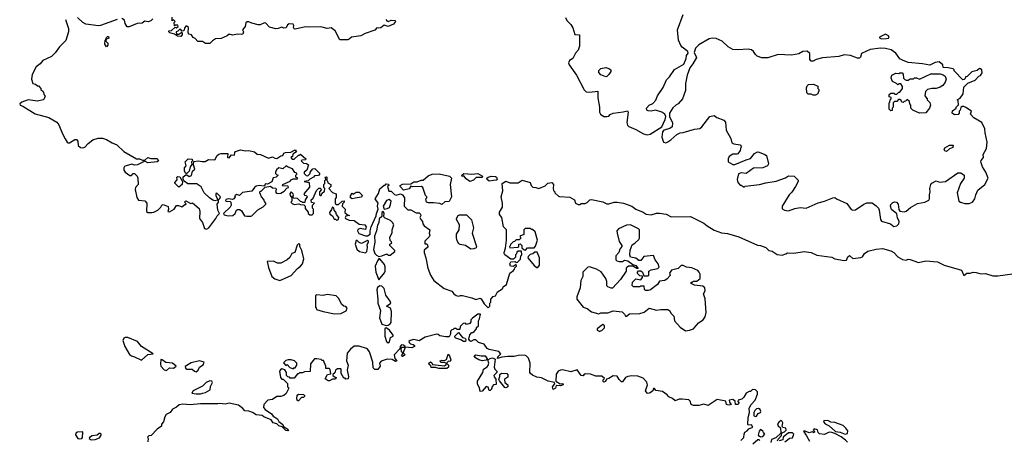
# Model space of a CAD drawing. Extents: x 2029826 to 2248070, y 228728 to 402406.
# Tile 331 of 368: x 2222714 to 2232256, y 264997 to 269072. Entities that reach past the tile are written whole.
import ezdxf

# ---------------------------------------------------------------- set-up
doc = ezdxf.new("R2010")
doc.units = 0

msp = doc.modelspace()

# ---------------------------------------------------------------- linework, layer by layer
at = {"layer": '0CON10XD'}
for points in [[(2228795, 267956.7), (2228825, 267963.3), (2228936.4, 268033.6), (2228970, 268105), (2228977.5, 268135), (2228966, 268156), (2228935.8, 268175.8), (2228875, 268193.8), (2228833, 268187), (2228805, 268190), (2228792.5, 268195), (2228787.5, 268215), (2228815, 268242.5), (2228849.3, 268260.7), (2228878.3, 268291.7), (2228896.2, 268335), (2228950, 268415), (2228981.7, 268488.3), (2229013, 268517), (2229060.4, 268589.5), (2229149.3, 268640.7), (2229172.5, 268695), (2229177.5, 268725), (2229191.7, 268748.3), (2229190, 268765), (2229135, 268806.7), (2229122.7, 268822.7), (2229099.2, 268875), (2229090, 268975), (2229143.3, 269123.3)], [(2223156.7, 269075), (2223187.5, 268985), (2223186.8, 268953.2), (2223160.4, 268869.5), (2223099.9, 268810.1), (2223057.8, 268752.2), (2223023.4, 268716.6), (2222937.5, 268675), (2222912.5, 268645), (2222875, 268616.2), (2222835, 268540), (2222827.5, 268495), (2222840, 268455), (2222867, 268447), (2222885, 268430), (2222895, 268430), (2222920, 268405), (2222920, 268395), (2222940, 268375), (2222950, 268345), (2222960, 268335), (2222952.5, 268305), (2222940, 268295), (2222885, 268284), (2222795, 268296.7), (2222735, 268273.8), (2222713.8, 268255), (2222717.5, 268245), (2222745, 268234), (2222865, 268160), (2222995, 268123.8), (2223075, 268080), (2223093.9, 268053.9), (2223128, 267965), (2223155, 267916.7), (2223173.3, 267885), (2223185, 267877.5), (2223195, 267877.5), (2223248.3, 267911.7), (2223265, 267910), (2223277.5, 267895), (2223281.7, 267851.7), (2223302.3, 267832.3), (2223325, 267828.8), (2223345, 267836.2), (2223376.8, 267873.2), (2223423.7, 267906.3), (2223475, 267923.3), (2223517.5, 267925), (2223555, 267912.2), (2223608.6, 267878.6), (2223655, 267860.8), (2223724.6, 267794.6), (2223845, 267722.5), (2223875, 267722.5), (2223905, 267710), (2223925, 267710), (2223955, 267736.7), (2223985, 267727.5), (2224046.1, 267726.1), (2224060, 267705), (2224046.1, 267693.9), (2223955, 267683.8), (2223925, 267700), (2223855, 267666.7), (2223825, 267663.3), (2223799.3, 267670.7), (2223744.6, 267655.4), (2223730.6, 267649.4), (2223723.4, 267636.6), (2223724.3, 267615), (2223735.5, 267595.5), (2223782.2, 267562.2), (2223798.1, 267561.9), (2223815, 267582.5), (2223825, 267582.5), (2223852.5, 267555), (2223860, 267535), (2223862.5, 267475), (2223836.2, 267445), (2223832.5, 267425), (2223847.7, 267347.7), (2223865, 267323.8), (2223927, 267317), (2223947.5, 267295), (2223942.5, 267215), (2223955, 267203.3), (2223995, 267203.3), (2224015, 267206.7), (2224053.6, 267226.4), (2224082.5, 267255), (2224092.5, 267275), (2224105, 267282.5), (2224153, 267263), (2224157.5, 267235), (2224150, 267215), (2224165, 267210), (2224210, 267235), (2224235, 267270), (2224253, 267273), (2224285, 267260), (2224315, 267280), (2224325, 267280), (2224328.3, 267288.3), (2224312.5, 267305), (2224325, 267317.5), (2224372.5, 267292.5), (2224387, 267297), (2224453.6, 267243.6), (2224461.2, 267215), (2224457.5, 267145), (2224486.1, 267106.1), (2224505, 267050), (2224525, 267042.5), (2224547.5, 267055), (2224613.3, 267145), (2224627, 267173), (2224650, 267195), (2224633.3, 267225), (2224627, 267283), (2224640, 267305), (2224640, 267325), (2224655, 267340), (2224660, 267355), (2224625, 267392.5), (2224613.8, 267386.2), (2224613.3, 267365), (2224630, 267335), (2224628.3, 267321.7), (2224605, 267316.7), (2224585, 267323.8), (2224552.5, 267345), (2224502.5, 267395), (2224472, 267452), (2224445, 267473.3), (2224435, 267480), (2224343, 267483), (2224306.7, 267506.7), (2224297, 267527), (2224299.3, 267550.7), (2224325, 267570), (2224335, 267570), (2224357, 267553), (2224378.3, 267561.7), (2224390, 267605), (2224410, 267625), (2224396.7, 267665), (2224402.5, 267697.5), (2224445, 267703.3), (2224482.3, 267697.7)], [(2223660, 269075), (2223495.8, 269014.2), (2223476.1, 269013.9), (2223355, 269030), (2223325, 269044), (2223275, 269093.8)], [(2224005, 269080), (2223985, 269060), (2223957.5, 269052.5), (2223925, 269057.5), (2223901.7, 269038.3), (2223853.6, 269036.4), (2223775, 269002.5), (2223755, 269002.5), (2223737.5, 269035), (2223728.3, 269068.3), (2223705, 269083.3)], [(2226262.5, 269075), (2226270.7, 269060.7), (2226285, 269053.3), (2226315, 269068.8), (2226350, 269065), (2226357.5, 269055), (2226335, 269030), (2226285, 269006.7), (2226245, 269017.5), (2226215, 268994), (2226195, 268988.8), (2226175, 268992.5), (2226155, 268971.2), (2226060.4, 268939.5), (2226020, 268915), (2225928.3, 268901.7), (2225908.3, 268881.7), (2225893, 268877), (2225815, 268877.5), (2225770, 268965), (2225733, 268993), (2225695, 268987.5), (2225631.7, 269001.7), (2225515, 268998.8), (2225485, 269003.8), (2225385, 268981.2), (2225373.9, 268983.9), (2225366.7, 268995), (2225370, 269015), (2225365, 269027.5), (2225325, 269032.5), (2225309.3, 269020.7), (2225295, 268992.5), (2225275, 268990), (2225255, 269000), (2225220, 268985), (2225195, 268983.8), (2225135, 269000), (2225099.3, 269039.3), (2225085, 269040), (2225045, 269022.5), (2225026.4, 269023.6), (2224965, 269038.8), (2224935, 269052.5), (2224918.3, 269051.7), (2224905, 269040), (2224900, 269005), (2224872.5, 268975), (2224882.5, 268955), (2224875, 268932.5), (2224863, 268927), (2224825, 268930), (2224775, 268923.3), (2224745, 268930), (2224725.9, 268914.1), (2224665, 268890), (2224612.7, 268887.3), (2224582, 268868), (2224555, 268840), (2224515, 268842), (2224485, 268861.2), (2224441.2, 268861.2), (2224415, 268890), (2224395, 268900), (2224380, 268925), (2224355, 268930), (2224347.5, 268945), (2224350, 268995), (2224335, 269010), (2224325, 269010), (2224313, 268997), (2224305, 268962.5), (2224285, 268960), (2224276.4, 268976.4), (2224265, 268980), (2224245, 268960), (2224230, 268955), (2224235, 268930), (2224255, 268930), (2224285, 268950), (2224290, 268945), (2224290, 268925), (2224275, 268910), (2224243, 268913), (2224215, 268930), (2224170, 268945), (2224160, 268955), (2224160, 268965), (2224185, 268967.5), (2224221.7, 268998.3), (2224235, 268992.5), (2224250, 269005), (2224245, 269020), (2224225, 269020), (2224213, 269013), (2224210, 269045), (2224220, 269055), (2224205, 269070), (2224191.7, 269061.7), (2224190, 269095)], [(2228003.8, 269093.8), (2228015, 269062.5), (2228053.9, 269023.9), (2228073.6, 268993.6), (2228095, 268927.5), (2228140, 268925), (2228140, 268815), (2228126.7, 268775), (2228101.2, 268748.8), (2228073.9, 268696.1), (2228041.2, 268675), (2228034, 268655), (2228040, 268635), (2228108.8, 268535), (2228185, 268392.5), (2228205, 268372.5), (2228235, 268370), (2228318.3, 268378.3), (2228317.5, 268315), (2228332.5, 268225), (2228332.5, 268175), (2228342.5, 268155), (2228375, 268133.3), (2228405, 268132.5), (2228422.5, 268137.5), (2228437, 268153), (2228465, 268167.5), (2228561.7, 268178.3), (2228605, 268190), (2228610, 268175), (2228597.5, 268075), (2228605, 268050), (2228617, 268037), (2228685, 268007.5), (2228760, 267965), (2228795, 267956.7)], [(2223555, 268810), (2223540, 268835), (2223542.5, 268875), (2223550, 268880), (2223555, 268900), (2223565, 268910), (2223575, 268910), (2223578.3, 268891.7), (2223550, 268880), (2223550, 268865), (2223567, 268843), (2223566.4, 268823.6), (2223555, 268810)], [(2231065, 268887.5), (2231115, 268888.1), (2231135, 268894.2), (2231141.2, 268905), (2231133.8, 268915), (2231105, 268930), (2231046.4, 268903.6), (2231046.2, 268895), (2231065, 268887.5)], [(2231185, 267066.7), (2231215, 267073.8), (2231233.3, 267095), (2231237.5, 267115), (2231220.7, 267150.7), (2231215, 267190), (2231164.1, 267234.1), (2231152.5, 267265), (2231155, 267280), (2231175, 267300), (2231195, 267306.7), (2231213, 267303), (2231226.7, 267285), (2231233, 267233), (2231245, 267217.5), (2231285, 267211.2), (2231305, 267216.2), (2231348.3, 267251.7), (2231415, 267290), (2231485.8, 267304.2), (2231526.4, 267323.6), (2231532.5, 267335), (2231530, 267375), (2231537.5, 267405), (2231533.6, 267436.4), (2231543.3, 267475), (2231555, 267487.5), (2231595, 267510), (2231627, 267497), (2231685, 267502.5), (2231805, 267587.5), (2231835, 267587.5), (2231867.5, 267565), (2231867.5, 267535), (2231832.5, 267485), (2231800, 267395), (2231814.2, 267314.2), (2231832.3, 267302.3), (2231875, 267291.2), (2231915, 267291.2), (2231947.3, 267302.7), (2231971.2, 267335), (2231978.8, 267375), (2231999.3, 267420.7), (2232067.5, 267475), (2232100, 267535), (2232077.5, 267595), (2232046.2, 267645), (2232030, 267695), (2232031.7, 267708.3), (2232046, 267724), (2232053.3, 267735), (2232050, 267765), (2232083.8, 267825), (2232091.2, 267885), (2232070, 267975), (2232066.7, 268015), (2232037.5, 268075), (2231960.7, 268120.7), (2231930, 268155), (2231937.5, 268185), (2231885, 268222.5), (2231865, 268230), (2231848.3, 268231.7), (2231835, 268220), (2231830, 268195), (2231820, 268185), (2231820, 268165), (2231808.3, 268151.7), (2231775, 268150), (2231750, 268165), (2231755, 268190), (2231790, 268215), (2231790, 268225), (2231811.7, 268248.3), (2231810, 268285), (2231800, 268295), (2231828.3, 268311.7), (2231857, 268353), (2231862.5, 268417.5), (2231901.7, 268458.3), (2231975, 268487.5), (2232010, 268525), (2232025, 268532.5), (2232041.7, 268558.3), (2232040, 268585), (2232027, 268597), (2232015, 268597.5), (2231991.7, 268578.3), (2231943, 268567), (2231895, 268520), (2231881.7, 268518.3), (2231878.3, 268501.7), (2231868.3, 268491.7), (2231855, 268490), (2231770, 268575), (2231770, 268585), (2231760, 268595), (2231713, 268607), (2231665, 268610), (2231660, 268635), (2231625, 268662.5), (2231585, 268656.7), (2231535, 268630), (2231465, 268643.3), (2231325, 268657.5), (2231268.3, 268678.3), (2231244.2, 268694.2), (2231205, 268748.8), (2231160.9, 268780.9), (2231106.4, 268793.6), (2231055, 268796), (2230955, 268783.8), (2230872.5, 268745), (2230861.7, 268708.3), (2230851.7, 268698.3), (2230835, 268697.5), (2230765, 268726), (2230705, 268731.2), (2230653.8, 268716.2), (2230495, 268703.8), (2230433.6, 268686.4), (2230405, 268670), (2230385, 268670), (2230370, 268685), (2230370, 268745), (2230345, 268766.7), (2230305, 268762.5), (2230265, 268742.5), (2230195, 268728), (2230065, 268736), (2229965, 268703.3), (2229905, 268703.8), (2229859.6, 268719.5), (2229843.9, 268733.9), (2229826.7, 268765), (2229805, 268780), (2229775, 268786.7), (2229675, 268778.8), (2229624.2, 268784.2), (2229579.6, 268809.5), (2229522.5, 268865), (2229465, 268890), (2229425, 268893.8), (2229397.5, 268885), (2229295, 268826.7), (2229262.5, 268795), (2229250, 268755), (2229272.5, 268705), (2229236.7, 268643.3), (2229210, 268605), (2229182.5, 268535), (2229167.5, 268455), (2229166.7, 268385), (2229136.7, 268305), (2229093.9, 268256.1), (2229072.5, 268245), (2229045, 268217.5), (2229012.5, 268165), (2229013, 268133), (2229041.7, 268071.7), (2229037, 268033), (2229015, 268017.5), (2228955, 268002.5), (2228942.5, 267985), (2228937.5, 267935), (2228952.5, 267885), (2228975, 267880), (2228995, 267887.5), (2229025, 267906.7), (2229081.7, 267958.3), (2229113.6, 267976.4), (2229145, 267977.5), (2229255, 268012), (2229305, 268016.7), (2229325.9, 268034.1), (2229402.5, 268135), (2229443, 268143), (2229470, 268125), (2229537, 268097), (2229555, 268080), (2229560.7, 268000.7), (2229605, 267920), (2229615, 267880), (2229635, 267867.5), (2229695, 267860), (2229710, 267845), (2229702.5, 267837.5), (2229697.5, 267805), (2229675, 267772.5), (2229665, 267767.5), (2229625, 267770), (2229590, 267745), (2229580, 267725), (2229580, 267695), (2229625, 267667.5), (2229645, 267667.5), (2229755, 267712.5), (2229795, 267727.5), (2229833.9, 267776.1), (2229865, 267790), (2229879.3, 267789.3), (2229937, 267767), (2229950, 267755), (2229972.5, 267675), (2229960, 267655), (2229915, 267637.5), (2229825, 267632.5), (2229755, 267582.5), (2229705, 267587.5), (2229681.7, 267578.3), (2229667.5, 267525), (2229673, 267493), (2229695, 267470), (2229705, 267470), (2229735, 267450), (2229745, 267457.5), (2229885, 267473.8), (2229945, 267491.2), (2230045, 267507.5), (2230135, 267540), (2230165, 267558.8), (2230220, 267555), (2230258.3, 267518.3), (2230260, 267505), (2230232.5, 267455), (2230198.3, 267401.7), (2230172.5, 267375), (2230102.5, 267265), (2230105, 267240), (2230125, 267226.7), (2230165, 267221.2), (2230225, 267244), (2230278.3, 267251.7), (2230335, 267244.2), (2230452.3, 267297.7), (2230515, 267313.3), (2230593.6, 267346.4), (2230615, 267347.5), (2230630, 267335), (2230730.7, 267290.7), (2230773.6, 267233.6), (2230787, 267227), (2230815, 267230), (2230895, 267283.3), (2230925, 267296.7), (2230975, 267297.5), (2231015, 267268.8), (2231036.2, 267245), (2231044, 267225), (2231055.9, 267135.9), (2231065, 267120), (2231153.6, 267093.6), (2231185, 267066.7)], [(2228395, 268517.5), (2228347, 268537), (2228325, 268560), (2228325, 268580), (2228345, 268597.5), (2228395, 268607.5), (2228425, 268600), (2228442.5, 268585), (2228441.7, 268568.3), (2228425, 268540), (2228405, 268522.5), (2228395, 268517.5)], [(2231435, 268167.5), (2231370, 268195), (2231350, 268215), (2231350, 268245), (2231340, 268255), (2231338.3, 268278.3), (2231315, 268300), (2231298.3, 268281.7), (2231285, 268280), (2231275, 268270), (2231261.7, 268271.7), (2231258.3, 268288.3), (2231245, 268300), (2231231.7, 268298.3), (2231215, 268280), (2231191.7, 268278.3), (2231180, 268265), (2231180, 268225), (2231170, 268215), (2231168.3, 268191.7), (2231155, 268190), (2231140, 268205), (2231140, 268265), (2231148.3, 268271.7), (2231150, 268295), (2231160, 268305), (2231158.3, 268318.3), (2231140, 268325), (2231141.7, 268348.3), (2231155, 268360), (2231185, 268360), (2231195, 268350), (2231215, 268350), (2231235, 268370), (2231245, 268370), (2231270, 268405), (2231270, 268425), (2231255, 268450), (2231235, 268450), (2231225, 268440), (2231210, 268455), (2231173.6, 268473.6), (2231160, 268505), (2231167, 268533), (2231205, 268552.5), (2231235, 268550), (2231243.6, 268556.4), (2231265, 268557.5), (2231277.5, 268545), (2231280, 268505), (2231291.7, 268491.7), (2231305, 268487.5), (2231325, 268487.5), (2231345, 268500), (2231375, 268500), (2231385, 268507.5), (2231405, 268507.5), (2231435, 268496.7), (2231545, 268546.7), (2231635, 268546.7), (2231665, 268537.5), (2231682.5, 268525), (2231692.5, 268495), (2231682.5, 268465), (2231660, 268435), (2231635, 268418.8), (2231595, 268406.7), (2231555, 268406.2), (2231513, 268397), (2231493, 268377), (2231487.5, 268335), (2231510, 268305), (2231510, 268295), (2231535, 268270), (2231542.5, 268245), (2231530, 268215), (2231495, 268170), (2231435, 268167.5)], [(2230425, 268340), (2230405, 268340), (2230385, 268350), (2230355, 268350), (2230341.7, 268361.7), (2230338.3, 268411.7), (2230345, 268430), (2230360, 268445), (2230406.4, 268446.4), (2230448.3, 268428.3), (2230450, 268405), (2230460, 268395), (2230460, 268375), (2230451.7, 268368.3), (2230450, 268355), (2230425, 268340)], [(2224482.3, 267697.7), (2224511.2, 267698.8), (2224545, 267715.8), (2224605, 267712.5), (2224626, 267755), (2224645, 267769.2), (2224665, 267774.2), (2224730, 267775), (2224727.5, 267737.5), (2224745, 267733.3), (2224765, 267762.5), (2224795, 267760), (2224798.8, 267785), (2224806.7, 267795), (2224855, 267810.6), (2224902, 267802), (2224935, 267805.8), (2224990.4, 267790.5), (2225015, 267767.5), (2225047, 267767), (2225125, 267730), (2225165, 267742.5), (2225185, 267730), (2225205, 267727.5), (2225245, 267753.3), (2225262.5, 267757.5), (2225275, 267777.5), (2225290, 267785), (2225341.7, 267788.3), (2225385, 267810), (2225397, 267793), (2225361.7, 267768.3), (2225357.5, 267745), (2225340, 267735), (2225355, 267720), (2225375, 267721.2), (2225415, 267760), (2225425, 267760), (2225435, 267770), (2225487.5, 267725), (2225485, 267712.5), (2225448.3, 267711.7), (2225442.5, 267705), (2225465, 267683.3), (2225495, 267677.5), (2225512.5, 267665), (2225496.7, 267613.3), (2225470, 267595), (2225471.7, 267581.7), (2225491.7, 267561.7), (2225505, 267560), (2225530, 267580), (2225530, 267595), (2225555, 267627.5), (2225575, 267630), (2225620, 267585), (2225620, 267575), (2225608.8, 267561.2), (2225570, 267560), (2225560, 267545), (2225525, 267527.5), (2225508.3, 267511.7), (2225470, 267505), (2225520, 267495), (2225521.7, 267448.3), (2225467.5, 267385), (2225473, 267373), (2225495, 267370), (2225500, 267355), (2225480, 267325), (2225478.3, 267301.7), (2225455, 267300), (2225448.3, 267308.3), (2225435, 267310), (2225405, 267340), (2225371.7, 267341.7), (2225360, 267355), (2225367.5, 267375), (2225363.3, 267385), (2225345, 267402.5), (2225333.3, 267385), (2225335, 267370), (2225350, 267345), (2225350, 267315), (2225340, 267305), (2225355, 267290), (2225375, 267282.5), (2225417.5, 267287.5), (2225435, 267280), (2225468.3, 267278.3), (2225480, 267265), (2225481.7, 267241.7), (2225508.3, 267208.3), (2225510, 267195), (2225525, 267180), (2225548.3, 267181.7), (2225560, 267195), (2225560, 267235), (2225550, 267245), (2225550, 267275), (2225570, 267295), (2225541.7, 267301.7), (2225540, 267325), (2225558.3, 267341.7), (2225591.7, 267418.3), (2225611.7, 267438.3), (2225625, 267440), (2225640, 267425), (2225620, 267405), (2225620, 267375), (2225625, 267370), (2225635, 267370), (2225641.7, 267388.3), (2225668.3, 267411.7), (2225670, 267435), (2225660, 267445), (2225660, 267475), (2225670, 267485), (2225670, 267515), (2225680, 267525), (2225678.3, 267538.3), (2225670, 267545), (2225685, 267550), (2225690, 267545), (2225690, 267515), (2225698.3, 267508.3), (2225701.7, 267491.7), (2225730, 267475), (2225730, 267455), (2225710, 267435), (2225745, 267397.5), (2225780, 267385), (2225781.7, 267348.3), (2225770, 267335), (2225771.7, 267291.7), (2225785, 267280), (2225805, 267282.5), (2225840, 267315), (2225858.3, 267318.3), (2225860, 267305), (2225843, 267287), (2225840, 267265), (2225866.7, 267235), (2225866.2, 267205), (2225891.7, 267181.7), (2225910, 267175), (2225875, 267167.5), (2225867.5, 267155), (2225870, 267145), (2225908.3, 267128.3), (2225955, 267126.7), (2226005, 267090), (2226060, 267085), (2226072.5, 267065), (2226065, 267040), (2226015, 267050), (2225992.3, 267037.7), (2225988.8, 267025), (2226001.7, 267001.7), (2226065, 266976.7), (2226085, 266976.7), (2226110, 266995), (2226110, 267025), (2226120, 267065), (2226168, 267172), (2226171.2, 267195), (2226186.7, 267235), (2226180, 267265), (2226187, 267293), (2226160, 267335), (2226191.7, 267388.3), (2226205, 267432.5), (2226245, 267470), (2226255, 267470), (2226265, 267480), (2226288.3, 267478.3), (2226290, 267465), (2226280, 267455), (2226291.7, 267411.7), (2226315, 267410), (2226347.5, 267377.5), (2226363, 267373), (2226405, 267383.8), (2226425, 267373.3), (2226442.5, 267345), (2226440, 267265), (2226475, 267230), (2226505, 267230), (2226555, 267200), (2226585, 267200), (2226597, 267187), (2226600, 267175), (2226592.5, 267155), (2226600, 267135), (2226617, 267117), (2226620, 267095), (2226633.6, 267073.6), (2226687.5, 267035), (2226683.3, 267005), (2226687.5, 266985), (2226681.7, 266968.3), (2226640, 266925), (2226641.7, 266901.7), (2226655, 266900), (2226665, 266890), (2226668.3, 266868.3), (2226635, 266840), (2226632.5, 266815), (2226650, 266765), (2226668.8, 266665), (2226696.4, 266596.4), (2226727.5, 266545), (2226826.4, 266466.4), (2226900.7, 266440.7), (2226922.5, 266415), (2226945, 266400), (2226965, 266393.8), (2226985, 266400), (2227005, 266398), (2227096.4, 266376.4), (2227135, 266360), (2227175, 266372.5), (2227185, 266367.5), (2227215, 266320), (2227255, 266280), (2227270, 266295), (2227270, 266325), (2227280, 266335), (2227280, 266365), (2227301.7, 266388.3), (2227325, 266397.5), (2227344.2, 266435.8), (2227360, 266445), (2227375, 266450), (2227395, 266470), (2227400, 266485), (2227433, 266507), (2227463, 266617), (2227498.3, 266641.7), (2227510, 266655), (2227511.7, 266668.3), (2227530, 266685), (2227525, 266700), (2227495, 266680), (2227470, 266685), (2227462.5, 266705), (2227473, 266727), (2227515, 266730), (2227525, 266720), (2227538.3, 266721.7), (2227567, 266753), (2227570, 266785), (2227580, 266795), (2227578.3, 266828.3), (2227545, 266830), (2227531.7, 266818.3), (2227528.3, 266801.7), (2227520, 266795), (2227518.3, 266771.7), (2227498.3, 266751.7), (2227475, 266750), (2227415, 266792.5), (2227410, 266805), (2227407.5, 266815), (2227423, 266857), (2227432.5, 266935), (2227432.5, 267035), (2227402.5, 267065), (2227387.5, 267155), (2227362.5, 267185), (2227363, 267207), (2227393, 267257), (2227393, 267293), (2227378.8, 267355), (2227396.7, 267415), (2227390, 267485), (2227425, 267507.5), (2227465, 267490), (2227545, 267490), (2227585, 267516.7), (2227660, 267495), (2227670, 267465), (2227688.3, 267448.3), (2227715, 267447.5), (2227745, 267437.5), (2227805, 267462.5), (2227832.3, 267487.7), (2227870, 267495), (2227886.7, 267475), (2227882.5, 267435), (2227888.3, 267418.3), (2227900, 267405), (2227900, 267395), (2227935, 267362.5), (2227945, 267357.5), (2228045, 267352.5), (2228090, 267325), (2228100, 267295), (2228125, 267280), (2228145, 267280), (2228155, 267290), (2228195, 267292.5), (2228215, 267300), (2228240, 267325), (2228255, 267330), (2228366, 267306), (2228405, 267287.5), (2228425, 267287.5), (2228475, 267303.3), (2228503.6, 267303.6), (2228565, 267293.8), (2228645.8, 267265.8), (2228685, 267236.7), (2228755, 267207.5), (2228785, 267187.5), (2228835, 267180), (2228883.9, 267196.1), (2228915, 267198.8), (2228978.3, 267188.3), (2229027, 267163), (2229215, 267165.8), (2229345, 267100), (2229375, 267073.3), (2229445, 267032), (2229515, 267006), (2229575, 266999.2), (2229685, 266966.7), (2229865, 266886.7), (2229895, 266883.3), (2229945, 266866), (2229975, 266836.7), (2230005, 266828.8), (2230055, 266796.7), (2230105, 266790), (2230138.3, 266801.7), (2230155, 266812.5), (2230215, 266810), (2230317.3, 266827.3), (2230385, 266816.2), (2230438.8, 266788.8), (2230585, 266770), (2230613.6, 266753.6), (2230705, 266737.5), (2230728.3, 266741.7), (2230740, 266775), (2230755, 266787.5), (2230788.3, 266758.3), (2230865, 266766.7), (2230882.5, 266775), (2230902.5, 266805), (2230932.3, 266827.7), (2231015, 266849.4), (2231075, 266854.2), (2231155, 266833.8), (2231186.7, 266815), (2231223.6, 266773.6), (2231268.3, 266748.3), (2231305, 266742.5), (2231325, 266750), (2231345, 266748.8), (2231425, 266720), (2231495, 266736), (2231607.3, 266727.3), (2231675, 266694), (2231840, 266645), (2231865, 266592.5), (2231893.6, 266616.4), (2231925, 266616.7), (2231955, 266626.2), (2231985, 266623.3), (2232028.3, 266608.3), (2232075, 266612.5), (2232145, 266591.2), (2232195, 266591.2), (2232335, 266610)], [(2231695, 267793.3), (2231680.7, 267800.7), (2231673, 267813), (2231680.7, 267829.3), (2231725, 267857.5), (2231760, 267855), (2231756.4, 267833.6), (2231725, 267820), (2231695, 267793.3)], [(2224335, 267580), (2224325, 267580), (2224310, 267605), (2224312.5, 267637.5), (2224327.5, 267655), (2224317.5, 267695), (2224345, 267722.5), (2224385, 267720), (2224390, 267705), (2224380, 267695), (2224381.7, 267668.3), (2224366.2, 267645), (2224356.1, 267603.9), (2224335, 267580)], [(2224915, 267166.7), (2224953, 267167), (2224965, 267172.5), (2225020.7, 267229.3), (2225075, 267257.5), (2225100, 267285), (2225100, 267295), (2225085, 267310), (2225080.7, 267330.7), (2225057.5, 267355), (2225042.5, 267395), (2225045, 267410), (2225055, 267410), (2225091.7, 267448.3), (2225145, 267457.5), (2225165, 267442.5), (2225195, 267440), (2225200, 267425), (2225192.5, 267402.5), (2225201.2, 267391.2), (2225225, 267386.2), (2225245, 267391.2), (2225278.3, 267411.7), (2225301.7, 267438.3), (2225320, 267445), (2225315, 267460), (2225261.7, 267461.7), (2225263.6, 267476.4), (2225335, 267507.5), (2225345, 267520), (2225365, 267530), (2225405, 267530), (2225410, 267535), (2225390, 267545), (2225390, 267565), (2225400, 267575), (2225400, 267585), (2225381.7, 267591.7), (2225358.3, 267628.3), (2225315, 267643.3), (2225295, 267656.7), (2225265, 267627.5), (2225225, 267637.5), (2225204.2, 267615.8), (2225193, 267593), (2225192.5, 267582.5), (2225201.7, 267571.7), (2225220, 267565), (2225200, 267545), (2225171.7, 267538.3), (2225158.8, 267501.2), (2225115, 267477.5), (2225095, 267480), (2225081.7, 267458.3), (2225035, 267466.7), (2225005, 267458), (2224988.8, 267445), (2224965, 267410), (2224873.6, 267396.4), (2224845, 267367.5), (2224815, 267377.5), (2224800, 267365), (2224802.5, 267355), (2224790, 267335), (2224775, 267330), (2224737, 267337), (2224710.7, 267329.3), (2224708.3, 267318.3), (2224715, 267312.5), (2224755, 267310), (2224760, 267305), (2224762.5, 267275), (2224752.5, 267255), (2224690, 267195), (2224695, 267180), (2224735, 267170), (2224780, 267175), (2224802.5, 267195), (2224813.6, 267226.4), (2224825, 267232.5), (2224848.3, 267231.7), (2224865, 267220), (2224893, 267173), (2224915, 267166.7)], [(2226805, 267280), (2226785, 267290), (2226725, 267298.8), (2226675, 267296.7), (2226657.5, 267305), (2226650, 267335), (2226660, 267345), (2226660, 267355), (2226648.3, 267368.3), (2226620, 267445), (2226607, 267457), (2226525, 267452.5), (2226505, 267460), (2226487.1, 267432.9), (2226435, 267420), (2226400, 267455), (2226400, 267465), (2226425, 267476.7), (2226505, 267482.5), (2226535, 267500), (2226565, 267500), (2226605, 267517.5), (2226625, 267517.5), (2226671.2, 267558.8), (2226710, 267575), (2226778.8, 267578.8), (2226880, 267555), (2226897.5, 267537.5), (2226886.2, 267475), (2226900, 267355), (2226875, 267310), (2226835, 267307.5), (2226805, 267280)], [(2227075, 267503.3), (2227040.4, 267530.5), (2227018.3, 267558.3), (2227001.7, 267551.7), (2227000, 267565), (2227018.3, 267581.7), (2227095, 267576.2), (2227155, 267582.5), (2227200, 267555), (2227195, 267542.5), (2227138.3, 267541.7), (2227112.3, 267517.7), (2227075, 267503.3)], [(2224255, 267450), (2224217, 267487), (2224216.7, 267495), (2224238.8, 267521.2), (2224237.5, 267545), (2224245, 267552.5), (2224265, 267550), (2224292.5, 267505), (2224287.5, 267475), (2224255, 267450)], [(2227265, 267507.5), (2227243.6, 267523.6), (2227240, 267535), (2227253, 267547), (2227283.6, 267556.4), (2227325, 267552.5), (2227336.1, 267546.1), (2227342.5, 267525), (2227335, 267517.5), (2227305, 267513.3), (2227265, 267507.5)], [(2225936.4, 267336.4), (2225920, 267345), (2225920, 267365), (2225935, 267390), (2225945, 267382.5), (2225975, 267400), (2226005, 267400), (2226031.7, 267371.7), (2226025, 267352.5), (2225965, 267342.5), (2225936.4, 267336.4)], [(2226245, 267237.5), (2226275, 267243.3), (2226298, 267252), (2226308.3, 267281.7), (2226312.5, 267315), (2226295, 267330), (2226270, 267320), (2226236, 267265), (2226245, 267237.5)], [(2225785, 267130), (2225795, 267132.5), (2225805, 267140), (2225807.5, 267155), (2225783.9, 267183.9), (2225778.3, 267208.3), (2225760, 267225), (2225757, 267247), (2225745, 267260), (2225737, 267233), (2225717.5, 267205), (2225718.3, 267188.3), (2225745, 267170), (2225760, 267140), (2225775, 267140), (2225785, 267130)], [(2226195, 266776.2), (2226225, 266783.3), (2226265, 266800), (2226275, 266800), (2226285, 266790), (2226305, 266790), (2226350, 266825), (2226350, 266835), (2226300, 266885), (2226301.7, 266898.3), (2226320, 266905), (2226318.3, 266918.3), (2226303.6, 266933.6), (2226301.2, 266965), (2226322.3, 267007.7), (2226323.9, 267036.1), (2226340, 267085), (2226328, 267108), (2226307.5, 267127.5), (2226250.7, 267150.7), (2226242.5, 267165), (2226246.4, 267196.4), (2226235, 267212.5), (2226223.3, 267205), (2226222.5, 267165), (2226198.3, 267141.7), (2226196, 267105), (2226180.3, 267079.7), (2226172.7, 267027.3), (2226154, 266975), (2226155.5, 266915), (2226144.2, 266845), (2226156.6, 266806.6), (2226171.8, 266791.8), (2226195, 266776.2)], [(2227085, 266847.5), (2227035, 266882.5), (2226983, 266893), (2226970.7, 266900.7), (2226955, 266930), (2226947, 266957), (2226947, 266993), (2226973.3, 267035), (2226976.7, 267085), (2226947.5, 267135), (2226947.5, 267145), (2226962.5, 267175), (2226975, 267182.5), (2227045, 267182.5), (2227091.7, 267131.7), (2227112.5, 267055), (2227097.5, 267005), (2227142.5, 266875), (2227139.3, 266860.7), (2227115, 266853.3), (2227085, 266847.5)], [(2227615, 266840), (2227635, 266860), (2227698.3, 266861.7), (2227711.7, 266878.3), (2227732.5, 266935), (2227710, 267015), (2227685, 267040), (2227675, 267040), (2227665, 267050), (2227611.7, 267048.3), (2227600, 267035), (2227598.3, 266991.7), (2227560, 266975), (2227570, 266955), (2227555, 266940), (2227525, 266940), (2227508.3, 266921.7), (2227495, 266920), (2227470, 266895), (2227468.3, 266881.7), (2227460, 266875), (2227465, 266860), (2227541.7, 266868.3), (2227550, 266875), (2227551.7, 266898.3), (2227565, 266900), (2227580, 266885), (2227581.7, 266861.7), (2227601.7, 266841.7), (2227615, 266840)], [(2229165, 266057.5), (2229205, 266062.5), (2229245, 266077.5), (2229292.5, 266135), (2229337.7, 266162.3), (2229355.9, 266194.1), (2229366.2, 266235), (2229356.1, 266366.1), (2229342.5, 266415), (2229357.5, 266445), (2229352.5, 266475), (2229335, 266490), (2229255, 266500), (2229220, 266515), (2229221.7, 266528.3), (2229235, 266530), (2229245, 266540), (2229275, 266540), (2229310, 266565), (2229310, 266605), (2229300, 266625), (2229285, 266642.5), (2229227, 266667), (2229175, 266672.5), (2229145, 266690), (2229125, 266690), (2229095, 266662.5), (2229030, 266645), (2229012.5, 266615), (2229017, 266593), (2228989.6, 266560.5), (2228965, 266546.2), (2228915, 266540), (2228895, 266506.7), (2228825.9, 266454.1), (2228805, 266446.7), (2228777.5, 266447.5), (2228768.3, 266458.3), (2228765, 266490), (2228735, 266490), (2228725, 266482.5), (2228662.5, 266482.5), (2228650, 266495), (2228651.7, 266528.3), (2228685, 266560), (2228735, 266550), (2228750, 266575), (2228748.3, 266588.3), (2228725, 266590), (2228701.7, 266611.7), (2228700, 266625), (2228711.7, 266638.3), (2228735, 266640), (2228750, 266625), (2228761.7, 266591.7), (2228805, 266590), (2228810, 266595), (2228810, 266635), (2228835, 266646.7), (2228899.6, 266660.5), (2228912.5, 266675), (2228902.5, 266705), (2228873.9, 266743.9), (2228855, 266787.5), (2228763, 266777), (2228735, 266740), (2228715, 266740), (2228685, 266760), (2228635, 266770), (2228627.5, 266795), (2228630.7, 266839.3), (2228650.8, 266889.2), (2228675, 266906.7), (2228715, 266942.5), (2228720, 266955), (2228720, 267035), (2228712.5, 267045), (2228635, 267083.8), (2228595, 267081.2), (2228517.5, 267045), (2228502.5, 267025), (2228503.6, 267003.6), (2228523, 266923), (2228550, 266885), (2228550, 266875), (2228531.7, 266848.3), (2228520, 266815), (2228490, 266785), (2228492.5, 266745), (2228500, 266735), (2228525, 266727.5), (2228555, 266730), (2228575, 266742.5), (2228607, 266737), (2228655, 266700), (2228685, 266690), (2228708.3, 266661.7), (2228695, 266660), (2228655, 266682.5), (2228615, 266682.5), (2228600, 266675), (2228590, 266665), (2228590, 266635), (2228537.5, 266555), (2228458.3, 266471.7), (2228445, 266470), (2228415, 266482.5), (2228403.9, 266493.9), (2228403.6, 266533.6), (2228393.3, 266565), (2228347.7, 266627.7), (2228305, 266656.2), (2228235, 266676.7), (2228220, 266675), (2228172.5, 266625), (2228172.5, 266585), (2228153.6, 266546.4), (2228146.7, 266475), (2228113, 266387), (2228112.5, 266365), (2228175, 266287.5), (2228212.5, 266272.5), (2228255, 266242.5), (2228325, 266222.5), (2228345, 266230), (2228415, 266230), (2228465, 266252.5), (2228551.7, 266241.7), (2228575, 266220), (2228585, 266200), (2228595, 266200), (2228625, 266222.5), (2228725, 266226.7), (2228765, 266237.5), (2228814.1, 266275.9), (2228887, 266257), (2228925.9, 266264.1), (2228995, 266263.3), (2229013, 266253), (2229027.5, 266225), (2229055, 266200), (2229060, 266155), (2229113.6, 266093.6), (2229165, 266057.5)], [(2226065, 266811.9), (2226078.9, 266825), (2226085.8, 266865), (2226081.2, 266895), (2226093.8, 266915), (2226093.3, 266925), (2226085, 266933.3), (2226025, 266903.1), (2226003.6, 266913.6), (2225985, 266933.3), (2225975, 266932.5), (2225963.9, 266896.1), (2225979.6, 266849.5), (2226006.4, 266826.4), (2226065, 266811.9)], [(2225235, 266543.3), (2225345, 266593.3), (2225405, 266662.5), (2225435.9, 266684.1), (2225453.6, 266706.4), (2225467.5, 266755), (2225447, 266837), (2225430, 266875), (2225428.3, 266898.3), (2225415, 266900), (2225403, 266887), (2225380, 266815), (2225350, 266805), (2225333, 266767), (2225306.1, 266743.9), (2225245, 266712.5), (2225213, 266713), (2225173, 266733), (2225111.7, 266728.3), (2225125, 266670), (2225158.8, 266585), (2225185, 266561.2), (2225235, 266543.3)], [(2227735, 266670), (2227752.5, 266695), (2227750, 266765), (2227728.3, 266818.3), (2227705, 266820), (2227688.3, 266801.7), (2227661.7, 266798.3), (2227641.7, 266778.3), (2227640, 266765), (2227700.7, 266690.7), (2227725, 266670), (2227735, 266670)], [(2226195, 266550), (2226250.4, 266619.5), (2226256.2, 266635), (2226257, 266677), (2226250.3, 266700.3), (2226205, 266753.3), (2226195, 266753.3), (2226180, 266735), (2226159.4, 266685), (2226164.4, 266625), (2226195, 266550)], [(2226265, 266108.8), (2226285, 266112.5), (2226305, 266123.8), (2226313.1, 266136.9), (2226315.7, 266245.7), (2226306, 266276), (2226270, 266295), (2226310, 266325), (2226303.3, 266345), (2226263.4, 266403.4), (2226245, 266468.8), (2226225, 266488.8), (2226205, 266493.8), (2226182.7, 266477.3), (2226175.7, 266455), (2226186, 266365), (2226183.8, 266325), (2226211.4, 266255), (2226202.4, 266182.4), (2226225, 266123.3), (2226265, 266108.8)], [(2225765, 266221.2), (2225825, 266223.8), (2225877.7, 266252.3), (2225886.4, 266276.4), (2225875, 266292.5), (2225855, 266297.5), (2225835, 266312.5), (2225802.5, 266375), (2225780, 266395), (2225695, 266410), (2225655, 266400), (2225595, 266407.5), (2225581.7, 266398.3), (2225580, 266285), (2225588.3, 266278.3), (2225590, 266265), (2225655, 266243.3), (2225765, 266221.2)], [(2229703.3, 264995), (2229732.5, 265025), (2229733.8, 265055), (2229742.5, 265075), (2229765, 265087.5), (2229780.8, 265109.2), (2229820, 265125), (2229807.1, 265147.1), (2229775, 265143.3), (2229770.4, 265150.5), (2229773.9, 265216.1), (2229786.7, 265265), (2229783.6, 265306.4), (2229802.5, 265345), (2229842.5, 265385), (2229863.8, 265445), (2229863.3, 265465), (2229846, 265486), (2229815, 265487.5), (2229795, 265470), (2229785, 265470), (2229755, 265452.5), (2229733.3, 265415), (2229713.6, 265396.4), (2229677.5, 265385), (2229673, 265373), (2229687.5, 265355), (2229675, 265342.5), (2229650, 265345), (2229647.5, 265375), (2229625, 265392.5), (2229590, 265385), (2229592.5, 265365), (2229607.5, 265345), (2229585, 265336.7), (2229564.2, 265344.2), (2229557, 265377), (2229475, 265392.5), (2229385, 265333.8), (2229345, 265346.7), (2229295.9, 265334.1), (2229245, 265333.8), (2229222.5, 265345), (2229213.3, 265375), (2229197.7, 265387.7), (2229135, 265396), (2229105, 265393.8), (2229065, 265380), (2229040.4, 265400.5), (2229005, 265416.7), (2228988.6, 265438.6), (2228945, 265470), (2228878.3, 265478.3), (2228865, 265500), (2228855, 265500), (2228850, 265475), (2228824, 265456), (2228805, 265450), (2228795, 265453.3), (2228780, 265475), (2228799.2, 265535), (2228790.8, 265560.8), (2228755, 265598.8), (2228705, 265617.5), (2228645, 265622), (2228606.1, 265613.9), (2228583.8, 265606.2), (2228555.9, 265564.1), (2228545, 265563.3), (2228522.5, 265585), (2228505, 265617.5), (2228465, 265622.5), (2228425, 265596.7), (2228400, 265590), (2228392.5, 265565), (2228375, 265560), (2228367.5, 265565), (2228368.3, 265581.7), (2228380, 265595), (2228355, 265617.5), (2228298.3, 265618.3), (2228245, 265637.5), (2228195, 265640), (2228180.7, 265629.3), (2228175, 265622.5), (2228153.9, 265623.9), (2228115, 265680), (2228055, 265660), (2227975, 265678.8), (2227955, 265677.5), (2227933.6, 265666.4), (2227913, 265637), (2227910.7, 265570.7), (2227953, 265543), (2227976.1, 265546.1), (2227980, 265535), (2227955.9, 265524.1), (2227912.5, 265527.5), (2227905, 265502.5), (2227885, 265490), (2227877.5, 265515), (2227900, 265545), (2227897.5, 265557.5), (2227835, 265570), (2227771.7, 265601.7), (2227725, 265607.5), (2227685, 265626.2), (2227663.8, 265645), (2227656.7, 265655), (2227662.5, 265745), (2227643.6, 265793.6), (2227622.5, 265815), (2227605, 265820), (2227545, 265818.8), (2227505, 265810), (2227445, 265810), (2227387, 265803), (2227345, 265790), (2227348.8, 265805), (2227377.5, 265835), (2227357.6, 265857.6), (2227263.3, 265875), (2227245, 265886.7), (2227215, 265926.7), (2227160, 265945), (2227135, 265970), (2227115, 265970), (2227085, 265953.3), (2227075, 265960), (2227067.5, 265975), (2227075, 266020), (2227095, 266040), (2227105, 266040), (2227118.3, 266051.7), (2227140, 266075), (2227141.7, 266088.3), (2227160, 266105), (2227160, 266155), (2227170, 266175), (2227178.3, 266218.3), (2227155, 266220), (2227100.7, 266179.3), (2227087.5, 266165), (2227086.4, 266143.6), (2227075, 266127.5), (2227045, 266120), (2227035, 266130), (2227011.7, 266128.3), (2226981.7, 266098.3), (2226978.3, 266071.7), (2226955, 266070), (2226945, 266080), (2226925, 266080), (2226915, 266070), (2226901.7, 266068.3), (2226890, 266055), (2226890, 266025), (2226875, 266000), (2226845, 265997.5), (2226785, 266007.5), (2226770.7, 266020.7), (2226755, 266023.3), (2226643.6, 265996.4), (2226585, 265960), (2226535, 265971.9), (2226497.5, 265965), (2226486.7, 265955), (2226487.5, 265945), (2226502, 265932), (2226527.5, 265925), (2226540, 265915), (2226540, 265905), (2226515, 265892.5), (2226450, 265900), (2226430, 265845), (2226450, 265825), (2226425, 265807.5), (2226412.5, 265815), (2226430, 265840), (2226412.5, 265855), (2226410, 265885), (2226421.7, 265898.3), (2226450, 265900), (2226450, 265905), (2226435, 265917.5), (2226415, 265920), (2226402.5, 265905), (2226398.3, 265881.7), (2226343.3, 265825), (2226348.3, 265788.3), (2226370, 265765), (2226355, 265760), (2226325, 265780), (2226276.4, 265783.6), (2226218.3, 265761.7), (2226200, 265745), (2226207.5, 265715), (2226185, 265682.5), (2226155, 265682.5), (2226138.3, 265698.3), (2226136.2, 265755), (2226103.3, 265855), (2226087.7, 265877.7), (2226075, 265886.7), (2226005, 265907.5), (2225955, 265907.5), (2225920.7, 265879.3), (2225888.3, 265841.7), (2225882.5, 265765), (2225896.7, 265725), (2225887.5, 265675), (2225900, 265615), (2225898.3, 265591.7), (2225875, 265590), (2225868.3, 265598.3), (2225855, 265600), (2225830, 265645), (2225830, 265685), (2225825, 265690), (2225795, 265690), (2225773, 265677), (2225768.3, 265651.7), (2225750, 265635), (2225750, 265625), (2225771.7, 265608.3)], [(2226285, 265942), (2226298.3, 265951.7), (2226308.1, 265991.9), (2226332.5, 266005), (2226332.5, 266015), (2226296.7, 266065), (2226265, 266087.5), (2226252, 266075), (2226252.5, 266005), (2226269.2, 265955), (2226285, 265942)], [(2228335, 266050), (2228341.7, 266058.3), (2228355, 266060), (2228380, 266085), (2228380, 266105), (2228365, 266120), (2228310, 266075), (2228310, 266065), (2228335, 266050)], [(2223895, 265773.1), (2223955, 265829.4), (2224006.7, 265835), (2223894.1, 265904.1), (2223854, 265955), (2223762.5, 265992.5), (2223735, 265991.9), (2223722, 265985), (2223714.5, 265965), (2223732.7, 265905), (2223778.5, 265828.5), (2223796.2, 265815), (2223826.6, 265806.6), (2223895, 265773.1)], [(2227035, 265952.5), (2227015, 265953.3), (2226990, 265970), (2226940, 265985), (2226930, 265995), (2226930, 266005), (2226965, 266040), (2227003.8, 265993.8), (2227030, 265985), (2227037, 265973), (2227035, 265952.5)], [(2225771.7, 265608.3), (2225780, 265605), (2225775, 265590), (2225745, 265590), (2225715, 265571.2), (2225703, 265573), (2225673.6, 265593.6), (2225697, 265633), (2225728.3, 265641.7), (2225723.6, 265683.6), (2225713, 265693), (2225681.7, 265691.7), (2225680, 265715), (2225658.3, 265768.3), (2225645, 265770), (2225635, 265780), (2225595, 265787.5), (2225570, 265785), (2225533, 265737), (2225528.3, 265661.7), (2225475, 265660), (2225455, 265650), (2225425, 265650), (2225415, 265640), (2225405, 265640), (2225375, 265600), (2225335, 265600), (2225328.3, 265608.3), (2225311.7, 265611.7), (2225300, 265625), (2225300, 265655), (2225285, 265680), (2225255, 265690), (2225241.7, 265678.3), (2225232.5, 265665), (2225240, 265605), (2225255, 265590), (2225268.3, 265588.3), (2225308.3, 265548.3), (2225310, 265515), (2225318.3, 265508.3), (2225320, 265495), (2225295, 265450), (2225275, 265430), (2225245, 265420), (2225205, 265420), (2225165, 265392.5), (2225120, 265385), (2225080, 265345), (2225077.5, 265315), (2225092.5, 265295), (2225155, 265252.5), (2225170.7, 265230.7), (2225212.5, 265205), (2225225, 265180), (2225265, 265150), (2225271.7, 265131.7), (2225312.5, 265105), (2225317.5, 265092.5), (2225311.7, 265088.3), (2225291.7, 265091.7), (2225258.3, 265128.3), (2225225, 265137.5), (2225206.7, 265156.7), (2225170, 265165), (2225150, 265195), (2225080, 265225), (2225065, 265237.5), (2225005, 265243.3), (2224970, 265265), (2224935, 265277.5), (2224895, 265282.5), (2224875.9, 265305.9), (2224835, 265336.7), (2224743.9, 265356.1), (2224705, 265346.7), (2224655, 265353.3), (2224635, 265348.8), (2224465, 265351.2), (2224365, 265338.8), (2224295, 265347.5), (2224259.4, 265340.6), (2224232, 265318), (2224195, 265298.8), (2224172.5, 265267.5), (2224132.3, 265247.7), (2224118.8, 265225), (2224107.5, 265175), (2224088.3, 265151.7), (2224087.5, 265135), (2224047, 265103), (2223988.3, 265041.7), (2223965, 265040), (2223951.7, 265028.3), (2223960, 265015), (2223957, 264983)], [(2224135, 265672.9), (2224165, 265700), (2224205.6, 265694.4), (2224230, 265715), (2224193.3, 265745), (2224131.2, 265751.2), (2224095, 265775.8), (2224081.2, 265778.8), (2224078, 265735), (2224082.5, 265715), (2224115, 265680), (2224135, 265672.9)], [(2224425, 265661.4), (2224443.8, 265675), (2224457.5, 265705), (2224493, 265727), (2224502.5, 265755), (2224455, 265766), (2224375, 265748.1), (2224318.8, 265711.2), (2224320, 265695), (2224335, 265686), (2224385, 265686.2), (2224406.7, 265665), (2224425, 265661.4)], [(2225365, 265690), (2225371.7, 265698.3), (2225385, 265700), (2225400, 265725), (2225400, 265745), (2225377, 265767), (2225345, 265776.7), (2225315, 265777.5), (2225291.7, 265768.3), (2225271.7, 265748.3), (2225291.7, 265721.7), (2225305, 265730), (2225331.7, 265701.7), (2225365, 265690)], [(2226855, 265692.5), (2226775, 265693.3), (2226745, 265702.5), (2226702.5, 265702.5), (2226698.3, 265718.3), (2226681.7, 265731.7), (2226680, 265745), (2226695, 265757.5), (2226708.3, 265748.3), (2226715, 265730), (2226831.7, 265718.3), (2226848.3, 265731.7), (2226850, 265740), (2226831.7, 265751.7), (2226795, 265750), (2226790, 265765), (2226805, 265772.5), (2226831.7, 265768.3), (2226849.3, 265780.7), (2226865, 265830), (2226880, 265815), (2226892.5, 265775), (2226885, 265760), (2226868.3, 265761.7), (2226850, 265745), (2226870, 265725), (2226870, 265705), (2226855, 265692.5)], [(2227197, 265767), (2227165, 265776.7), (2227132.5, 265795), (2227117.5, 265815), (2227135, 265823.3), (2227185, 265814), (2227225, 265815.5), (2227243, 265787), (2227242.5, 265777.5), (2227235, 265772.5), (2227197, 265767)], [(2227175, 265470), (2227170, 265505), (2227150.3, 265540.3), (2227149.6, 265570.5), (2227201.2, 265655), (2227207.5, 265685), (2227245, 265707.5), (2227255, 265720), (2227260, 265745), (2227250, 265775), (2227275, 265790), (2227297.5, 265795), (2227321.7, 265781.7), (2227313.3, 265705), (2227317.5, 265685), (2227337.5, 265665), (2227337.5, 265655), (2227310, 265625), (2227311.2, 265611.2), (2227329.3, 265589.3), (2227331.7, 265538.3), (2227305, 265532.5), (2227295, 265522.5), (2227287.5, 265505), (2227290, 265495), (2227275, 265480), (2227265, 265480), (2227255, 265512.5), (2227235, 265517.5), (2227195, 265472.5), (2227175, 265470)], [(2224465, 265446), (2224485, 265452.5), (2224515, 265461.1), (2224560, 265485), (2224563, 265517), (2224582.5, 265555), (2224575, 265570), (2224555, 265572.5), (2224520, 265555), (2224485, 265522.5), (2224393.6, 265476.4), (2224382.5, 265452.5), (2224425, 265446), (2224465, 265446)], [(2227425, 265506), (2227415, 265508.8), (2227362.3, 265572.3), (2227356.7, 265585), (2227367.5, 265615), (2227367.5, 265635), (2227383, 265647), (2227435, 265643.3), (2227445, 265632.5), (2227445, 265606.7), (2227417, 265593), (2227412.5, 265585), (2227416.4, 265556.4), (2227443.3, 265535), (2227445, 265514), (2227425, 265506)], [(2225415, 265380), (2225405, 265380), (2225398.3, 265398.3), (2225402.5, 265435), (2225415, 265442.5), (2225465, 265440), (2225477, 265427), (2225475, 265420), (2225465, 265410), (2225445, 265410), (2225415, 265380)], [(2229845, 265226.2), (2229855, 265231.2), (2229870, 265255), (2229892.5, 265265), (2229898, 265275), (2229888.8, 265295), (2229875, 265303.3), (2229855, 265302.5), (2229837.5, 265285), (2229830, 265265), (2229830, 265235), (2229845, 265226.2)], [(2230058.3, 264991.7), (2230063.3, 265006.7), (2230098.3, 265041.7), (2230101.7, 265068.3), (2230125, 265077.5), (2230142.5, 265095), (2230140, 265115), (2230111.2, 265121.2), (2230103, 265133), (2230110, 265165), (2230105, 265180), (2230095, 265187.5), (2230075, 265176.7), (2230058.8, 265155), (2230065, 265137.5), (2230087, 265117), (2230090, 265065), (2230040.7, 265019.3), (2230000, 265005), (2229993.6, 264976.4)], [(2230715, 265057.1), (2230735, 265061.2), (2230738.3, 265088.3), (2230721.2, 265115), (2230695, 265138.8), (2230615, 265170), (2230575, 265172.5), (2230545, 265189.2), (2230506.2, 265183.8), (2230504, 265175), (2230521.4, 265155), (2230558.3, 265138.3), (2230620.8, 265080.8), (2230665, 265074), (2230715, 265057.1)], [(2229895, 265030), (2229915, 265032.5), (2229937, 265057), (2229921.7, 265071.7), (2229917.5, 265085), (2229895, 265100), (2229880, 265085), (2229870, 265045), (2229895, 265030)], [(2230737.7, 264977.7), (2230718.8, 264998.8), (2230675, 265030), (2230615, 265062.5), (2230585, 265071.2), (2230560, 265075), (2230515, 265052.5), (2230465, 265060), (2230451.7, 265071.7), (2230445, 265097.5), (2230415, 265107.5), (2230402.5, 265095), (2230418.3, 265078.3), (2230415, 265070), (2230395, 265080), (2230365, 265067.5), (2230326.4, 265086.4), (2230310, 265085), (2230339.6, 265039.5), (2230367, 264987)], [(2223295, 265010), (2223315, 265014), (2223321.2, 265025), (2223325, 265080), (2223275, 265076.2), (2223257.5, 265065), (2223255, 265050), (2223277.5, 265015), (2223295, 265010)], [(2223405, 265000.6), (2223445, 265004.2), (2223488.8, 265021.2), (2223503.3, 265045), (2223503.3, 265055), (2223495, 265063.3), (2223485, 265063.3), (2223464.1, 265045.9), (2223415, 265038.6), (2223390, 265025), (2223386.2, 265015), (2223405, 265000.6)], [(2229887.5, 264995), (2229881.7, 265001.7), (2229868.3, 265001.7), (2229820.7, 264959.3)], [(2230128.3, 264981.7), (2230155, 265000), (2230173, 265017), (2230205, 265020), (2230217.5, 265055), (2230205, 265067.5), (2230165, 265067.5), (2230111.7, 265028.3), (2230108.3, 265001.7), (2230075, 264992.5)]]:
    msp.add_lwpolyline(points, dxfattribs=at)

doc.saveas('drawing.dxf')
